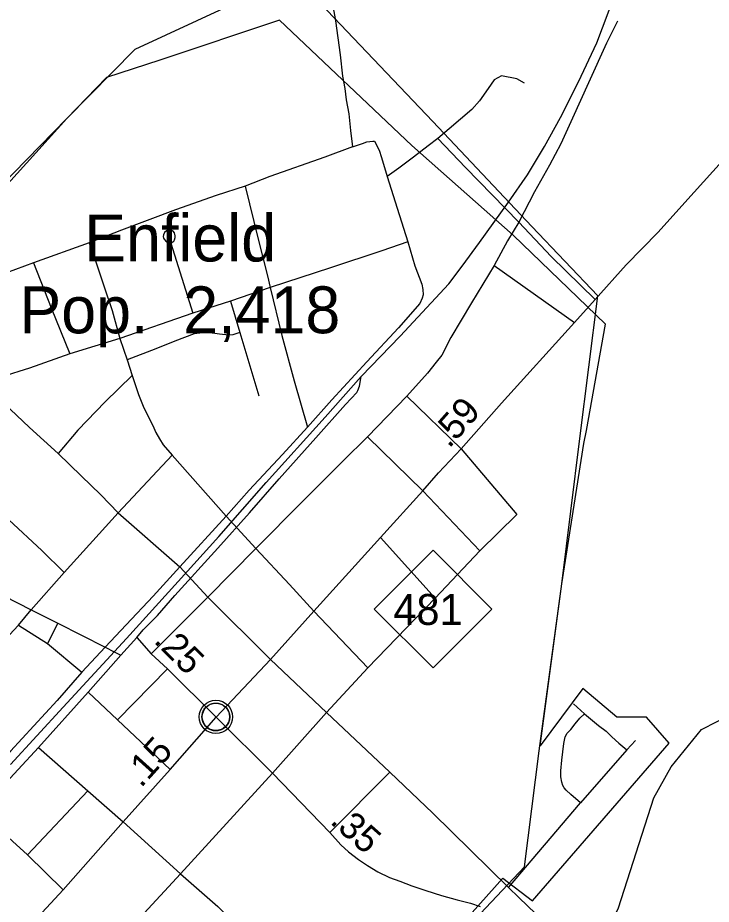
# Model space of a CAD drawing. Extents: x 2290615 to 2522933, y 819489 to 1012715.
# Drawn here: x 2393085 to 2397002, y 885935 to 890944 of the extents above; entities that cross this region are included whole.
import ezdxf

# ---------------------------------------------------------------- set-up
doc = ezdxf.new("R2010")
doc.units = 0
for name, color, linetype in [('Exist Boundary Political City Limit New', 7, 'Continuous'), ('Exist Boundary Political City Limit Old', 7, 'Continuous'), ('Exist Civil Demographics City Label', 7, 'Continuous'), ('Exist Civil Demographics Community CELL', 7, 'Continuous'), ('Exist Hydrographic Misc Water Feature', 7, 'Continuous'), ('Exist Railroad Mainline', 7, 'Continuous'), ('Exist Railroad Siding', 7, 'Continuous'), ('Exist Road Non-System Type 51', 7, 'Continuous'), ('Exist Road Primary NC Attributed', 7, 'Continuous'), ('Exist Road Primary NC Service Mileage Hundredths English Label', 7, 'Continuous'), ('Exist Road Primary NC Shield CELL', 7, 'Continuous'), ('Exist Road Primary NC Shield Number Label', 7, 'Continuous'), ('Exist Road Primary US Attributed', 7, 'Continuous'), ('Exist Road Primary US Mileage Hundredths English Label', 7, 'Continuous'), ('Exist Road Secondary Mileage Hundredths English Label', 7, 'Continuous'), ('Exist Road Secondary Type 51 Attributed', 7, 'Continuous'), ('Map Preparation Boundary City Limit Buffer Line', 7, 'Continuous')]:
    doc.layers.add(name, color=color, linetype=linetype)

msp = doc.modelspace()

# ---------------------------------------------------------------- linework, layer by layer
at = {"layer": 'Exist Boundary Political City Limit New'}
for points in [[(2395824.5, 886082.6), (2395991.2, 885953.7), (2396764.7, 886844.7), (2396636.6, 886992.4), (2396469.1, 886992.4), (2396276.9, 887154.8), (2396035.5, 886829.9), (2396157, 887745.3), (2396281.9, 888538.1), (2396296.6, 888611.9), (2396405, 889212.4), (2395882.8, 889714.5), (2395311.2, 890221.6), (2394562.3, 890930.4), (2393887.3, 890704), (2393586.7, 890605.5), (2393362.8, 890373.7), (2392798.4, 889753.9)], [(2390068.6, 886905.3), (2389751.4, 886558.2), (2389699.4, 886498.4), (2389344, 886091.7), (2389965.5, 885551), (2390605, 884986.4), (2391378.2, 884291.1), (2392133.6, 883640.4), (2392963.4, 882921.3), (2393598.2, 883632.1), (2394441.8, 884541.2), (2395257.9, 885448.4), (2395824.5, 886082.6)]]:
    msp.add_lwpolyline(points, dxfattribs=at)
at = {"layer": 'Exist Boundary Political City Limit Old'}
msp.add_lwpolyline([(2392902.3, 882883.2), (2393598.2, 883632.1), (2394441.8, 884541.2), (2395104.3, 885251.9), (2395946.3, 886146.9), (2396029.6, 886801.8), (2396157, 887745.3), (2396260.1, 888566.6), (2396361.4, 889371.8), (2395988.3, 889764.7), (2395428.6, 890357.1), (2394645.8, 891182.5), (2393745.6, 890764.6), (2393362.8, 890373.7), (2392684.2, 889680.7)], dxfattribs=at)
at = {"layer": 'Exist Civil Demographics Community CELL'}
msp.add_lwpolyline([(2394126.2, 887006.1), (2394127.2, 887011.7), (2394129, 887018.2), (2394131.9, 887025.4), (2394134.9, 887031.2), (2394138.2, 887036.9), (2394141.9, 887042), (2394145.9, 887046.4), (2394150.5, 887051), (2394156, 887055.6), (2394161.5, 887059.2), (2394166.3, 887062.1), (2394171.4, 887064.6), (2394176.9, 887066.9), (2394182.5, 887068.7), (2394186.8, 887069.8), (2394191.7, 887070.6), (2394195.8, 887071.3), (2394202.2, 887071.6), (2394206.6, 887071.5), (2394212.3, 887071.2), (2394217.2, 887070.5), (2394222.1, 887069.5), (2394227.1, 887068.1), (2394232.2, 887066.1), (2394238.9, 887063.2), (2394245.2, 887059.7), (2394250.2, 887056.2), (2394255.4, 887052.1), (2394258.7, 887049), (2394262.8, 887044.6), (2394266.7, 887039.9), (2394269.8, 887035.3), (2394272.9, 887030.3), (2394275.3, 887025.2), (2394277.4, 887020.2), (2394278.9, 887015.2), (2394280.2, 887010.6), (2394281.3, 887004.5), (2394281.9, 886999.8), (2394282.2, 886993.8), (2394282, 886988), (2394281.4, 886982.3), (2394280.5, 886976.9), (2394278.9, 886970.7), (2394277, 886964.9), (2394274.7, 886959.8), (2394271.5, 886953.8), (2394268.2, 886948.5), (2394264.8, 886943.8), (2394260.6, 886939), (2394255.3, 886934.1), (2394250.3, 886929.9), (2394245.3, 886926.5), (2394240.9, 886924), (2394234.1, 886920.8), (2394227, 886918), (2394221, 886916.6), (2394214.4, 886915.3), (2394210, 886914.8), (2394205.5, 886914.6), (2394199.9, 886914.6), (2394195.6, 886915), (2394190, 886915.7), (2394184.1, 886917), (2394179.5, 886918.3), (2394174.3, 886920.2), (2394169.7, 886922.2), (2394165.8, 886924.4), (2394159, 886928.5), (2394153.4, 886932.8), (2394148.5, 886937.2), (2394144.1, 886942.1), (2394140.9, 886946.1), (2394137.9, 886950.2), (2394133.8, 886957.3), (2394132.1, 886960.9), (2394130.4, 886964.9), (2394127.8, 886973.1), (2394126.2, 886980.1), (2394125.6, 886985.3), (2394125.2, 886991.6), (2394125.2, 886996.3), (2394125.7, 887002.8)], close=True, dxfattribs=at)
for centre, radius in [((2394203.9, 886993.7), 94.3), ((2394203.6, 886993.9), 76.7)]:
    msp.add_circle(centre, radius, dxfattribs=at)
at = {"layer": 'Exist Hydrographic Misc Water Feature'}
msp.add_lwpolyline([(2396194.1, 882762), (2395999.1, 883020), (2396005.3, 883161.4), (2396138.2, 883239), (2396139.2, 883813.4), (2396162.2, 883955.6), (2396165.2, 884320.1), (2396070.3, 884601.8), (2395917.3, 884818.7), (2395822.2, 885057.8), (2395795.3, 885250.3), (2395776.3, 885390.7), (2395834.3, 885442.3), (2396083.2, 885501.7), (2396215.3, 885589.3), (2396404.3, 885764.4), (2396477.3, 885915.1), (2396677.3, 886537.1), (2396775.3, 886711.9), (2396947.3, 886922.4), (2397212.2, 887058.1)], dxfattribs=at)
at = {"layer": 'Exist Railroad Mainline'}
msp.add_lwpolyline([(2393043.4, 886724.3), (2393340.9, 887048), (2393699.8, 887436.7), (2393991.4, 887758.6), (2394220, 888013.5), (2394487.8, 888317.1), (2394820.8, 888687.3), (2395023.7, 888916.1), (2395244.7, 889144.9), (2395518.7, 889440.5), (2395595.3, 889539.5), (2395693.6, 889674.8), (2395856.5, 889901), (2395964.6, 890056.3), (2396060.3, 890215.5), (2396150.2, 890380.7), (2396251.4, 890581.9), (2396354.5, 890801.3), (2396456.9, 891072.6)], dxfattribs=at)
at = {"layer": 'Exist Railroad Siding'}
msp.add_lwpolyline([(2393757.6, 887441.5), (2393793.9, 887485.3), (2393873.9, 887567.1), (2393972.3, 887680.4), (2394214.7, 887947.5), (2394394.1, 888145.7), (2394561.5, 888338.1), (2394768.5, 888570.7), (2394935.9, 888758.9), (2394999, 888825.7), (2395004.9, 888837.7), (2395014.5, 888861.9), (2395023.7, 888916.1)], dxfattribs=at)
at = {"layer": 'Exist Road Non-System Type 51'}
for p, q in [((2393488.2, 889671.5), (2393173.6, 889559.3)), ((2393950.1, 889669.6), (2394073.3, 889275.4)), ((2393173.6, 889559.3), (2392909.1, 889460.3)), ((2395775.2, 889543.9), (2396229.6, 889221.2)), ((2394510.7, 889418.8), (2394286.3, 889342.2)), ((2394286.3, 889342.2), (2394073.3, 889275.4)), ((2394286.3, 889342.2), (2394338.6, 889164.8)), ((2394073.3, 889275.4), (2393661.2, 889131.9)), ((2393661.2, 889131.9), (2393378.4, 889044.2)), ((2393661.2, 889131.9), (2393702.8, 889010.5)), ((2394338.6, 889164.8), (2394445.4, 888808.4)), ((2393702.8, 889010.5), (2393730, 888922.8)), ((2395283.2, 888805.5), (2395060.2, 888576.7)), ((2393956.8, 888472.2), (2393651.9, 888147.2)), ((2393956.8, 888472.2), (2394262.4, 888128.1)), ((2393651.9, 888147.2), (2393347.1, 887809.2)), ((2393651.9, 888147.2), (2394000.2, 887840.7)), ((2394262.4, 888128.1), (2394000.2, 887840.7)), ((2394262.4, 888128.1), (2394428.8, 887944.3)), ((2395442.4, 887663.8), (2395134.2, 888006.8)), ((2394428.8, 887944.3), (2394158.1, 887670.3)), ((2395695.3, 887930.9), (2395442.4, 887663.8)), ((2394000.2, 887840.7), (2394158.1, 887670.3)), ((2393347.1, 887809.2), (2393159.6, 887597.7)), ((2394158.1, 887670.3), (2393838.9, 887349.5)), ((2395442.4, 887663.8), (2395061.2, 887270.8)), ((2393089.3, 887512.7), (2393252.1, 887408.8)), ((2393310.6, 887523.6), (2393252.1, 887408.8)), ((2393252.1, 887408.8), (2393447, 887246)), ((2393667.8, 887341.6), (2393481.8, 887133.8)), ((2393930.5, 887265), (2393647.2, 886977.2)), ((2395061.2, 887270.8), (2394829.4, 887018.7)), ((2393481.8, 887133.8), (2393201.9, 886820.2)), ((2393481.8, 887133.8), (2393647.2, 886977.2)), ((2396285.9, 887010.7), (2396223.7, 887067.2)), ((2393647.2, 886977.2), (2393945.4, 886696.2)), ((2395185.5, 886680.8), (2394829.4, 887018.7)), ((2396524.8, 886807.9), (2396574, 886860.1)), ((2393201.9, 886820.2), (2392866.8, 886461.9)), ((2393201.9, 886820.2), (2393479.7, 886576.2)), ((2396524.8, 886807.9), (2396262.8, 886508.6)), ((2395185.5, 886680.8), (2394848, 886340.2)), ((2393479.7, 886576.2), (2393140.1, 886213.6)), ((2393479.7, 886576.2), (2393679.3, 886400.7)), ((2395856.1, 886030), (2396262.8, 886508.6)), ((2392866.8, 886461.9), (2393140.1, 886213.6)), ((2393140.1, 886213.6), (2393340.7, 886016.3))]:
    msp.add_line(p, q, dxfattribs=at)
for points in [[(2394751.9, 891640.4), (2394760.9, 891568.2), (2394837.6, 891200.6), (2394854.5, 891066.4), (2394879.3, 890926.6), (2394905.7, 890735), (2394919.3, 890613.2), (2394931.3, 890544.1), (2394940.1, 890480), (2394954.1, 890400.9), (2394963.6, 890307.3), (2394975.6, 890214)], [(2396472.9, 890925), (2396410.6, 890800.2), (2396307.5, 890576.8), (2396218.2, 890375.7), (2396152.1, 890230.9), (2396087.6, 890110), (2396003.7, 889960.8), (2395914.1, 889789.7)], [(2395946.4, 890574.1), (2395903.6, 890599), (2395817.9, 890614.7), (2395775.1, 890592.2), (2395742.1, 890543.2), (2395692.9, 890474.6), (2395649.7, 890426), (2395458.2, 890260.8)], [(2394975.6, 890214), (2395032.4, 890233.8), (2395056.3, 890242.2), (2395089.8, 890247.1), (2395100.3, 890245.6), (2395125.9, 890195.2), (2395139.4, 890154.6), (2395171, 890046.4)], [(2395458.2, 890260.8), (2395402.4, 890220.8), (2395319, 890156.1), (2395236.3, 890093.7), (2395171, 890046.4)], [(2395458.2, 890260.8), (2395614.1, 890097.6), (2395914.1, 889789.7)], [(2394975.6, 890214), (2394819.3, 890155.4), (2394509, 890047.1), (2394368.5, 889991.5)], [(2395171, 890046.4), (2395227.7, 889868.5), (2395287.8, 889678)], [(2394368.5, 889991.5), (2394205.8, 889940.1), (2393975.4, 889858.4), (2393671.2, 889744), (2393488.2, 889671.5)], [(2394368.5, 889991.5), (2394443.4, 889692.3), (2394470.6, 889582.1), (2394494.9, 889486.1), (2394510.7, 889418.8)], [(2395914.1, 889789.7), (2395851.4, 889682.9), (2395775.2, 889543.9)], [(2395914.1, 889789.7), (2396096.6, 889594.3), (2396346, 889352)], [(2393950.1, 889669.6), (2393965.8, 889681.8), (2393969.7, 889689.8), (2393973.6, 889702), (2393973.4, 889712), (2393969.4, 889727.8), (2393963.2, 889737.7), (2393951.1, 889743.7), (2393935.1, 889743.4), (2393925.1, 889739.2), (2393913.2, 889731.1), (2393907.4, 889717), (2393905.6, 889707), (2393907.7, 889699.1), (2393911.8, 889693), (2393921.9, 889681.2), (2393929.9, 889675.3), (2393940.1, 889671.6), (2393950.1, 889669.6)], [(2395287.8, 889678), (2395140.3, 889627.5), (2394851.7, 889531.6), (2394510.7, 889418.8)], [(2395287.8, 889678), (2395327.5, 889541.9), (2395366.7, 889438.5), (2395373.2, 889408.5), (2395373.7, 889378.7), (2395369.4, 889358.7), (2395355.1, 889330), (2395234.9, 889192.5), (2395056, 888999.2), (2394858.5, 888784.4), (2394721.1, 888629.8)], [(2393488.2, 889671.5), (2393521.3, 889576), (2393575.4, 889418.7), (2393617.1, 889289.3), (2393661.2, 889131.9)], [(2393173.6, 889559.3), (2393273.1, 889304.6), (2393378.4, 889044.2)], [(2395775.2, 889543.9), (2395648.2, 889332.4), (2395530.8, 889136.8), (2395480.2, 889038.1), (2395448.6, 888997.6), (2395399.6, 888935), (2395283.2, 888805.5)], [(2394510.7, 889418.8), (2394576.8, 889148), (2394646.3, 888893.1), (2394721.1, 888629.8)], [(2394338.6, 889164.8), (2394298.9, 889152.4), (2394277, 889150.1), (2394224.7, 889155.3), (2394168.8, 889162.7), (2394128.7, 889164), (2394080.8, 889157.5), (2393971.4, 889116), (2393863.9, 889072.5), (2393702.8, 889010.5)], [(2393378.4, 889044.2), (2393151.6, 888963.1), (2392994.3, 888915), (2392895.1, 888859.7)], [(2393730, 888922.8), (2393578, 888772.9), (2393424.1, 888612.9), (2393312, 888481.4)], [(2393730, 888922.8), (2393767.4, 888815.4), (2393792.3, 888749.6), (2393819, 888694.1), (2393847.8, 888640.4), (2393864.2, 888600.7), (2393884.7, 888564.9), (2393905.1, 888531.3), (2393956.8, 888472.2)], [(2392895.1, 888859.7), (2393006.2, 888765.2), (2393150.1, 888629.2), (2393312, 888481.4)], [(2395283.2, 888805.5), (2395589.4, 888508.5), (2395903.8, 888138), (2395695.3, 887930.9)], [(2394721.1, 888629.8), (2394580.8, 888476.5), (2394392.5, 888273.8), (2394262.4, 888128.1)], [(2395060.2, 888576.7), (2394922.1, 888440.7), (2394693.3, 888209.8), (2394428.8, 887944.3)], [(2395695.3, 887930.9), (2395371.8, 888271.7), (2395060.2, 888576.7)], [(2392567, 888530.9), (2392767.8, 888352.2), (2393035, 888107.9), (2393221.2, 887934.4), (2393347.1, 887809.2)], [(2393312, 888481.4), (2393443, 888354.8), (2393554.6, 888247.4), (2393651.9, 888147.2)], [(2395061.2, 887270.8), (2394756.4, 887590.1), (2394619, 887741.9), (2394428.8, 887944.3)], [(2394000.2, 887840.7), (2393850.4, 887676.6), (2393696.6, 887514.6), (2393578.3, 887387.2), (2393447, 887246)], [(2394829.4, 887018.7), (2394513.1, 887318), (2394158.1, 887670.3)], [(2393447, 887246), (2393306.5, 887085.6), (2393044.3, 886800.1), (2392803.8, 886528.9)], [(2394829.4, 887018.7), (2394523.5, 886675.9), (2394003.3, 886107.1), (2393365.7, 885415.2)], [(2396262.8, 886508.6), (2396207.8, 886554.4), (2396181.7, 886579.1), (2396170.1, 886593.6), (2396162.9, 886606.6), (2396157.1, 886625.4), (2396152.7, 886654.4), (2396151.3, 886689.2), (2396158.5, 886748.5), (2396168.7, 886844.1), (2396177.4, 886880.4), (2396187.5, 886902.1), (2396207.8, 886922.4), (2396232.4, 886954.2), (2396259.9, 886986.1), (2396285.9, 887010.7)], [(2396285.9, 887010.7), (2396365.6, 886944.1), (2396407.5, 886912.2), (2396439.4, 886880.4), (2396479.9, 886845.6), (2396524.8, 886807.9)], [(2395856.1, 886030), (2395428.5, 886450), (2395185.5, 886680.8)], [(2396200.2, 885698.4), (2395914.6, 885972.5), (2395856.1, 886030)]]:
    msp.add_lwpolyline(points, dxfattribs=at)
at = {"layer": 'Exist Road Primary NC Attributed'}
for points in [[(2392165.2, 888106.2), (2392492.7, 887942.4), (2392753, 887804.1), (2393006.8, 887677.5), (2393159.6, 887597.7)], [(2393159.6, 887597.7), (2393310.6, 887523.6), (2393578.3, 887387.2), (2393629.8, 887360.9)], [(2393629.8, 887360.9), (2393667.8, 887341.6), (2393757.6, 887441.5), (2393838.9, 887349.5), (2393930.5, 887265), (2394205.4, 886991.6)]]:
    msp.add_lwpolyline(points, dxfattribs=at)
at = {"layer": 'Exist Road Primary NC Shield CELL'}
msp.add_lwpolyline([(2395097.4, 887602.9), (2395430.4, 887935.9), (2395763.3, 887602.9), (2395430.4, 887269.9)], close=True, dxfattribs=at)
at = {"layer": 'Exist Road Primary US Attributed'}
for points in [[(2394205.4, 886991.6), (2394513.1, 887318), (2394756.4, 887590.1), (2395134.2, 888006.8), (2395371.8, 888271.7), (2395461.5, 888372.9), (2395589.4, 888508.5), (2395817.4, 888765.3), (2396229.6, 889221.2), (2396346, 889352), (2396521.6, 889548.6), (2396702.2, 889732.3), (2396852.5, 889900), (2397222.4, 890308.7), (2397388.1, 890489.9), (2397681, 890817.6), (2397825.5, 890975.7), (2398094.3, 891275.4), (2398379.4, 891588.3)], [(2393679.3, 886400.7), (2393945.4, 886696.2), (2394205.4, 886991.6)], [(2389716, 882008.4), (2389957.5, 882269.2), (2390076.2, 882406.8), (2390606, 883000.7), (2390866.6, 883284.6), (2391244.4, 883700.3), (2391413.8, 883887.1), (2391606.6, 884099.4), (2391974.2, 884506.6), (2392224.9, 884789.9), (2392372.8, 884954.8), (2392667.1, 885273), (2392709.3, 885319), (2392852.8, 885490.7), (2393028.9, 885684.1), (2393056.1, 885709.8), (2393340.7, 886016.3), (2393679.3, 886400.7)]]:
    msp.add_lwpolyline(points, dxfattribs=at)
at = {"layer": 'Exist Road Secondary Type 51 Attributed'}
for points in [[(2390764.3, 885030.2), (2390955.9, 885227.2), (2391083.8, 885358.5), (2391194.2, 885477.9), (2391326.2, 885625.5), (2391470.3, 885777.5), (2391572.8, 885884.8), (2391815.3, 886144.1), (2391984.8, 886328.3), (2392134.6, 886487.4), (2392467.7, 886850.6), (2392720.3, 887107.8), (2392960.6, 887376.7), (2393089.3, 887512.7), (2393159.6, 887597.7)], [(2394205.4, 886991.6), (2394523.5, 886675.9), (2394848, 886340.2), (2394908.9, 886271), (2394953.3, 886231.6), (2395009.9, 886188.5), (2395060.4, 886153.2), (2395118.9, 886118), (2395185.2, 886086.9), (2395243.5, 886065.6), (2395309.8, 886038.5), (2395390.1, 886013.6), (2395478.5, 885984.8), (2395566.8, 885959.8), (2395641.2, 885940.9), (2395697.4, 885921.8)], [(2393679.3, 886400.7), (2394003.3, 886107.1), (2394214.1, 885922.4), (2394279.5, 885857.9), (2394321.4, 885762.6), (2394339.2, 885684.4), (2394367, 885633.3), (2394480.9, 885524), (2394573.9, 885469), (2394622.7, 885436), (2394660, 885410.7), (2394708.3, 885369.7), (2395026.2, 885041.7), (2394900.5, 884910.3), (2394865.7, 884871.4), (2394882.6, 884789.5), (2394903.6, 884705.4), (2394991.1, 884490.7), (2395075.6, 884289.2), (2395172.8, 884063.7), (2395257.3, 883872.1), (2395344.6, 883653.6), (2395408.3, 883520), (2395599.7, 883060.2)]]:
    msp.add_lwpolyline(points, dxfattribs=at)
at = {"layer": 'Map Preparation Boundary City Limit Buffer Line'}
for points in [[(2395824.5, 886082.6), (2395991.2, 885953.7), (2396764.7, 886844.7), (2396636.6, 886992.4), (2396469.1, 886992.4), (2396276.9, 887154.8), (2396035.5, 886829.9), (2396157, 887745.3), (2396281.9, 888538.1), (2396296.6, 888611.9), (2396405, 889212.4), (2395882.8, 889714.5), (2395311.2, 890221.6), (2394562.3, 890930.4), (2393887.3, 890704), (2393586.7, 890605.5), (2393362.8, 890373.7), (2392798.4, 889753.9)], [(2390068.6, 886905.3), (2389751.4, 886558.2), (2389699.4, 886498.4), (2389344, 886091.7), (2389965.5, 885551), (2390605, 884986.4), (2391378.2, 884291.1), (2392133.6, 883640.4), (2392963.4, 882921.3), (2393598.2, 883632.1), (2394441.8, 884541.2), (2395257.9, 885448.4), (2395824.5, 886082.6)]]:
    msp.add_lwpolyline(points, dxfattribs=at)

# ---------------------------------------------------------------- texts
at = {"layer": 'Exist Civil Demographics City Label'}
for s, p in [('Enfield', (2393460.2, 889566.8)), ('Pop.  2,418', (2393093.7, 889161))]:
    msp.add_text(s, height=265, dxfattribs=at).set_placement(p)
at = {"layer": 'Exist Road Primary NC Service Mileage Hundredths English Label'}
msp.add_text('.25', height=150, rotation=315.1533, dxfattribs=at).set_placement((2393847.2, 887418.5))
at = {"layer": 'Exist Road Primary NC Shield Number Label'}
msp.add_text('481', height=175, dxfattribs=at).set_placement((2395206.5, 887513.2))
at = {"layer": 'Exist Road Primary US Mileage Hundredths English Label'}
for s, rotation, p in [('.59', 48.3954, (2395520.9, 888506.7)), ('.15', 47.9967, (2393781.1, 886588.5))]:
    msp.add_text(s, height=150, rotation=rotation, dxfattribs=at).set_placement(p)
at = {"layer": 'Exist Road Secondary Mileage Hundredths English Label'}
msp.add_text('.35', height=150, rotation=318.4146, dxfattribs=at).set_placement((2394843.2, 886396.2))

doc.saveas('drawing.dxf')
